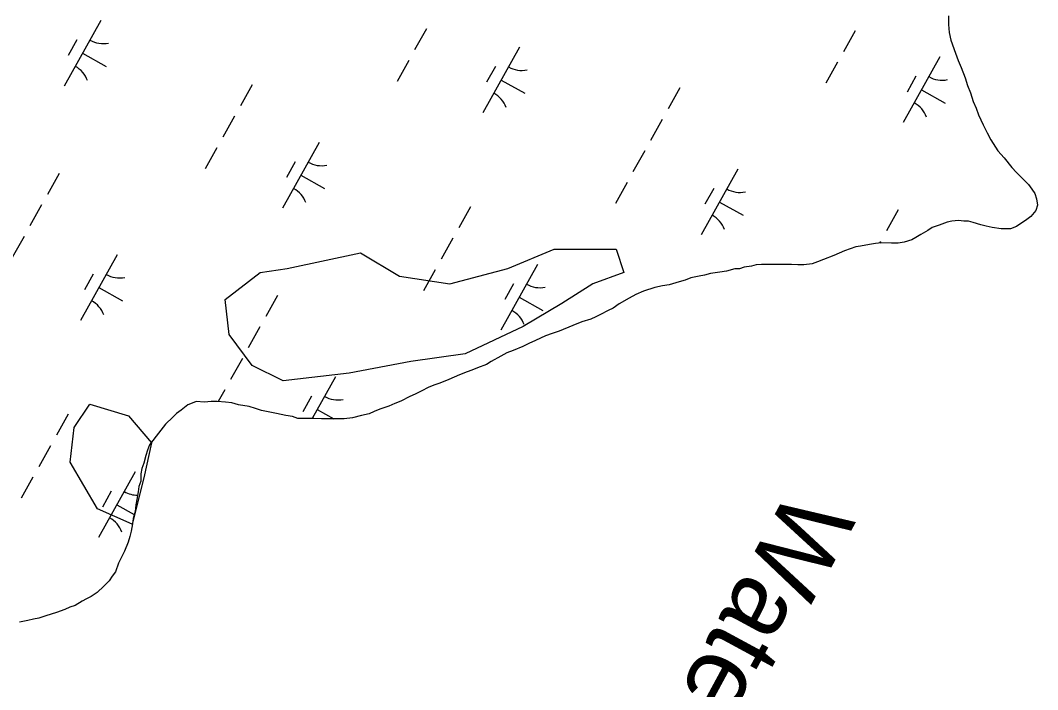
# Model space of a CAD drawing. Extents: x 3923531 to 3943530, y 207391 to 229799.
# Drawn here: x 3936304 to 3936980, y 215140 to 215585 of the extents above; entities that cross this region are included whole.
import ezdxf

# ---------------------------------------------------------------- set-up
doc = ezdxf.new("R2010")
doc.units = 0
for name, color, linetype in [('V-RIVR-IDEN', 7, 'Continuous'), ('V-SITE-VEGE', 7, 'Continuous'), ('V-TOPO-SHOR', 7, 'Continuous'), ('V-WETL-SWMP', 7, 'Continuous')]:
    doc.layers.add(name, color=color, linetype=linetype)

msp = doc.modelspace()

# ---------------------------------------------------------------- linework, layer by layer
at = {"layer": 'V-SITE-VEGE'}
for points in [[(3936530.03, 215430.17), (3936555.78, 215414.71), (3936589.26, 215409.56), (3936627.88, 215419.87), (3936658.78, 215432.75), (3936699.98, 215432.75), (3936705.12, 215417.29), (3936684.53, 215409.56), (3936663.93, 215396.68), (3936638.18, 215381.22), (3936599.56, 215363.19), (3936563.51, 215358.04), (3936522.31, 215350.31), (3936478.54, 215345.15), (3936457.94, 215355.46), (3936442.49, 215376.07), (3936439.92, 215399.26), (3936463.09, 215417.29), (3936481.11, 215419.87)], [(3936375.54, 215321.97), (3936390.99, 215303.93), (3936385.85, 215280.75), (3936378.12, 215249.83), (3936354.95, 215260.14), (3936336.92, 215291.05), (3936339.5, 215314.24), (3936349.8, 215329.7)]]:
    msp.add_lwpolyline(points, close=True, dxfattribs=at)
at = {"layer": 'V-TOPO-SHOR'}
for points in [[(3936921.13, 215587.92), (3936921.07, 215581.98), (3936921.41, 215576.84), (3936922.55, 215571.68), (3936925.62, 215562.94), (3936927.55, 215558.17), (3936929.48, 215553.41), (3936932.18, 215546.65), (3936933.71, 215541.49), (3936935.64, 215536.72), (3936937.55, 215530.77), (3936939.49, 215526.39), (3936941.02, 215522.02), (3936944.12, 215515.27), (3936946.84, 215510.09), (3936949.16, 215505.32), (3936953.83, 215498.15), (3936958.14, 215493.36), (3936963.22, 215486.97), (3936966.35, 215483.77), (3936969.88, 215480.18), (3936974.18, 215475.78), (3936976.52, 215472.59), (3936978.47, 215469.8), (3936979.62, 215466.22), (3936980.37, 215461.86), (3936979.14, 215458.32), (3936975.94, 215454.39), (3936972.35, 215451.66), (3936969.16, 215449.71), (3936966.37, 215447.76), (3936962.4, 215446.22), (3936956.07, 215446.29), (3936950.14, 215447.14), (3936946.19, 215447.97), (3936942.64, 215448.8), (3936937.52, 215450.44), (3936934.36, 215451.26), (3936931.19, 215451.29), (3936927.64, 215451.73), (3936923.28, 215451.38), (3936920.1, 215450.62), (3936914.94, 215448.69), (3936910.18, 215447.16), (3936907.39, 215445.21), (3936902.61, 215442.49), (3936899.42, 215440.54), (3936896.64, 215438.99), (3936891.48, 215437.46), (3936887.51, 215436.71), (3936883.16, 215436.75), (3936876.43, 215436.82), (3936872.47, 215436.47), (3936868.51, 215435.72), (3936862.56, 215434.59), (3936859.39, 215434.23)], [(3936859.39, 215434.23), (3936851.85, 215431.54), (3936848.27, 215429.99), (3936844.69, 215428.45), (3936837.94, 215425.75), (3936833.96, 215424.21), (3936830.39, 215423.05), (3936824.84, 215422.32), (3936820.88, 215422.36), (3936816.53, 215422.4), (3936809.81, 215422.48), (3936805.45, 215422.52), (3936801.5, 215422.56), (3936796.75, 215422.61), (3936793.18, 215422.25), (3936790.01, 215421.49), (3936785.25, 215420.75), (3936782.08, 215419.6), (3936778.91, 215419.63), (3936773.35, 215418.11), (3936768.99, 215417.36), (3936762.65, 215416.63), (3936758.69, 215415.49), (3936755.12, 215414.73), (3936749.57, 215413.6), (3936745.99, 215412.06), (3936742.02, 215410.91), (3936735.27, 215409), (3936730.91, 215408.26), (3936725.76, 215407.12), (3936718.21, 215404.83), (3936713.04, 215402.51), (3936708.67, 215400.18), (3936701.9, 215396.29), (3936697.92, 215393.56), (3936694.73, 215392.01), (3936689.56, 215389.29), (3936686.38, 215387.74), (3936683.2, 215386.2), (3936677.24, 215384.28), (3936671.28, 215381.96), (3936662.14, 215378.1), (3936657.38, 215376.57), (3936653.01, 215375.03), (3936646.25, 215371.93), (3936641.88, 215370), (3936637.9, 215368.06), (3936631.54, 215365.36), (3936627.17, 215363.82), (3936623.19, 215361.49), (3936616.82, 215357.99), (3936613.64, 215356.05), (3936607.67, 215353.74), (3936604.1, 215352.19), (3936600.92, 215351.04), (3936595.76, 215349.11), (3936592.18, 215347.57), (3936588.6, 215346.02), (3936582.64, 215343.71), (3936579.46, 215342.55), (3936575.49, 215341.01), (3936570.32, 215338.29), (3936566.34, 215336.36), (3936562.76, 215334.81), (3936556.8, 215331.71), (3936552.82, 215330.17), (3936548.85, 215328.23), (3936542.89, 215326.31), (3936538.92, 215324.77), (3936535.74, 215323.22), (3936530.58, 215322.08), (3936524.63, 215320.56), (3936519.08, 215319.83), (3936515.12, 215319.87), (3936510.77, 215319.92), (3936504.04, 215319.99), (3936498.9, 215320.04), (3936494.55, 215320.08), (3936488.22, 215320.15), (3936484.67, 215321.37), (3936480.33, 215322.21), (3936474.01, 215323.46), (3936469.66, 215324.3), (3936464.14, 215325.54), (3936460.19, 215326.77), (3936455.85, 215328), (3936448.74, 215329.26), (3936444.4, 215330.49), (3936440.05, 215330.94), (3936434.52, 215331.39), (3936430.56, 215331.43), (3936426.21, 215331.08), (3936420.67, 215331.53), (3936417.89, 215330.37), (3936415.1, 215329.21), (3936410.72, 215325.7), (3936407.52, 215323.36), (3936405.13, 215321.01), (3936400.33, 215316.31), (3936397.12, 215312.39), (3936393.92, 215308.46)], [(3936393.92, 215308.46), (3936389.5, 215302.57), (3936388.28, 215299.02), (3936387.06, 215295.47), (3936385.81, 215290.34), (3936384.59, 215286.8), (3936383.76, 215283.24), (3936383.71, 215278.49), (3936382.49, 215274.95), (3936382.06, 215271.39), (3936381.21, 215266.25), (3936380.39, 215262.7), (3936379.95, 215258.35), (3936378.71, 215253.61), (3936378.27, 215250.06), (3936377.44, 215245.32), (3936376.61, 215241.77), (3936375.38, 215237.82), (3936372.94, 215231.91), (3936370.92, 215227.98), (3936368.91, 215224.04), (3936366.86, 215218.13), (3936364.86, 215215.38), (3936362.85, 215212.23), (3936359.25, 215208.71), (3936354.85, 215204.4), (3936350.87, 215201.67), (3936347.68, 215200.12), (3936344.9, 215198.57), (3936340.12, 215195.85), (3936336.55, 215194.7), (3936333.37, 215193.15), (3936327.81, 215191.23), (3936324.23, 215190.07), (3936320.66, 215188.93), (3936315.9, 215187.39), (3936312.33, 215186.64), (3936308.76, 215185.88), (3936303.21, 215184.75)]]:
    msp.add_lwpolyline(points, dxfattribs=at)
at = {"layer": 'V-WETL-SWMP'}
for p, q in [((3936357.3, 215584.77), (3936332.91, 215541.12)), ((3936573.75, 215579.15), (3936565.95, 215565.18)), ((3936858.95, 215577.9), (3936851.15, 215563.93)), ((3936341.3, 215571.95), (3936335.44, 215561.47)), ((3936345.11, 215562.95), (3936360.82, 215554.17)), ((3936635.71, 215566.96), (3936611.33, 215523.31)), ((3936562.05, 215558.2), (3936554.25, 215544.23)), ((3936847.24, 215556.95), (3936839.44, 215542.98)), ((3936915.33, 215560.49), (3936890.95, 215516.83)), ((3936619.71, 215554.14), (3936613.86, 215543.66)), ((3936457.84, 215542.02), (3936450.03, 215528.05)), ((3936623.52, 215545.14), (3936639.24, 215536.36)), ((3936899.33, 215547.66), (3936893.48, 215537.18)), ((3936742.38, 215539.93), (3936734.57, 215525.96)), ((3936903.14, 215538.66), (3936918.85, 215529.88)), ((3936446.13, 215521.06), (3936438.33, 215507.1)), ((3936730.67, 215518.98), (3936722.87, 215505.01)), ((3936502.51, 215503.65), (3936478.13, 215460)), ((3936434.42, 215500.11), (3936426.62, 215486.14)), ((3936718.97, 215498.03), (3936711.16, 215484.06)), ((3936486.51, 215490.82), (3936480.66, 215480.35)), ((3936329.56, 215483.09), (3936321.75, 215469.13)), ((3936490.32, 215481.82), (3936506.03, 215473.05)), ((3936780.93, 215485.84), (3936756.54, 215442.19)), ((3936707.26, 215477.07), (3936699.46, 215463.11)), ((3936764.93, 215473.01), (3936759.07, 215462.54)), ((3936317.85, 215462.14), (3936310.05, 215448.17)), ((3936603.05, 215460.89), (3936595.25, 215446.92)), ((3936768.73, 215464.01), (3936784.45, 215455.23)), ((3936887.59, 215458.81), (3936879.79, 215444.84)), ((3936306.15, 215441.19), (3936298.34, 215427.22)), ((3936591.34, 215439.94), (3936583.54, 215425.97)), ((3936875.89, 215437.85), (3936875.25, 215436.72)), ((3936368.11, 215429), (3936343.72, 215385.35)), ((3936647.73, 215422.52), (3936623.34, 215378.87)), ((3936352.11, 215416.18), (3936346.25, 215405.7)), ((3936579.64, 215418.99), (3936571.84, 215405.02)), ((3936355.91, 215407.18), (3936371.63, 215398.4)), ((3936631.72, 215409.7), (3936625.87, 215399.22)), ((3936474.77, 215401.97), (3936466.97, 215388)), ((3936635.53, 215400.7), (3936651.25, 215391.92)), ((3936463.07, 215381.02), (3936455.26, 215367.05)), ((3936451.36, 215360.07), (3936443.56, 215346.1)), ((3936513.32, 215347.88), (3936497.78, 215320.05)), ((3936439.66, 215339.11), (3936435.31, 215331.33)), ((3936497.32, 215335.05), (3936491.47, 215324.58)), ((3936501.13, 215326.05), (3936512.14, 215319.9)), ((3936335.44, 215322.93), (3936327.64, 215308.96)), ((3936323.74, 215301.98), (3936315.93, 215288.01)), ((3936380.12, 215284.56), (3936355.74, 215240.91)), ((3936312.03, 215281.03), (3936304.23, 215267.06)), ((3936364.12, 215271.74), (3936358.27, 215261.26)), ((3936367.93, 215262.74), (3936379.41, 215256.32))]:
    msp.add_line(p, q, dxfattribs=at)
for points in [[(3936921.13, 215587.92), (3936921.07, 215581.98), (3936921.41, 215576.84), (3936922.54, 215571.68), (3936925.62, 215562.94), (3936927.55, 215558.17), (3936929.48, 215553.4), (3936932.18, 215546.65), (3936933.71, 215541.49), (3936935.64, 215536.72), (3936937.55, 215530.77), (3936939.49, 215526.39), (3936941.02, 215522.02), (3936944.12, 215515.27), (3936946.84, 215510.09), (3936949.16, 215505.32), (3936953.84, 215498.15), (3936958.14, 215493.36), (3936963.22, 215486.97), (3936966.35, 215483.77), (3936969.88, 215480.18), (3936974.18, 215475.78), (3936976.52, 215472.59), (3936978.47, 215469.8), (3936979.62, 215466.23), (3936980.37, 215461.86), (3936979.15, 215458.32), (3936975.94, 215454.39), (3936972.35, 215451.66), (3936969.16, 215449.71), (3936966.37, 215447.76), (3936962.4, 215446.22), (3936956.07, 215446.29), (3936950.14, 215447.14), (3936946.19, 215447.97), (3936942.64, 215448.8), (3936937.51, 215450.44), (3936934.36, 215451.26), (3936931.19, 215451.29), (3936927.64, 215451.73), (3936923.28, 215451.38), (3936920.1, 215450.62), (3936914.94, 215448.69), (3936910.18, 215447.16), (3936907.39, 215445.21), (3936902.61, 215442.49), (3936899.42, 215440.54), (3936896.64, 215438.99), (3936891.48, 215437.46), (3936887.51, 215436.71), (3936883.16, 215436.75), (3936876.43, 215436.82), (3936872.47, 215436.47), (3936868.51, 215435.72), (3936862.56, 215434.59), (3936859.39, 215434.23), (3936851.84, 215431.54), (3936848.27, 215429.99), (3936844.69, 215428.45), (3936837.93, 215425.75), (3936833.96, 215424.21), (3936830.39, 215423.05), (3936824.84, 215422.32), (3936820.88, 215422.36), (3936816.53, 215422.41), (3936809.81, 215422.48), (3936805.45, 215422.52), (3936801.5, 215422.56), (3936796.75, 215422.61), (3936793.18, 215422.25), (3936790.01, 215421.49), (3936785.25, 215420.75), (3936782.08, 215419.6), (3936778.91, 215419.63), (3936773.35, 215418.11), (3936768.99, 215417.36), (3936762.66, 215416.63), (3936758.69, 215415.49), (3936755.12, 215414.73), (3936749.56, 215413.6), (3936745.99, 215412.06), (3936742.02, 215410.91), (3936735.27, 215409), (3936730.91, 215408.26), (3936725.75, 215407.12), (3936718.21, 215404.83), (3936713.04, 215402.51), (3936708.67, 215400.18), (3936701.9, 215396.29), (3936697.91, 215393.56), (3936694.73, 215392.01), (3936689.56, 215389.29), (3936686.38, 215387.74), (3936683.2, 215386.19), (3936677.24, 215384.28), (3936671.28, 215381.96), (3936662.14, 215378.1)], [(3936662.14, 215378.1), (3936657.38, 215376.57), (3936653.01, 215375.03), (3936646.25, 215371.93), (3936641.88, 215370), (3936637.9, 215368.06), (3936631.54, 215365.36), (3936627.17, 215363.82), (3936623.19, 215361.49), (3936616.82, 215357.99), (3936613.64, 215356.05), (3936607.68, 215353.74), (3936604.1, 215352.19), (3936600.92, 215351.04), (3936595.76, 215349.11), (3936592.18, 215347.57), (3936588.6, 215346.02), (3936582.64, 215343.71), (3936579.46, 215342.55), (3936575.49, 215341.01), (3936570.32, 215338.29), (3936566.34, 215336.36), (3936562.76, 215334.81), (3936556.8, 215331.71), (3936552.82, 215330.17), (3936548.85, 215328.23), (3936542.89, 215326.31), (3936538.92, 215324.77), (3936535.73, 215323.22), (3936530.58, 215322.08), (3936524.63, 215320.56), (3936519.08, 215319.83), (3936515.12, 215319.87), (3936510.77, 215319.92), (3936504.04, 215319.99), (3936498.9, 215320.04), (3936494.55, 215320.08), (3936488.22, 215320.15), (3936484.67, 215321.37), (3936480.33, 215322.21), (3936474.01, 215323.46), (3936469.66, 215324.3), (3936464.14, 215325.54), (3936460.19, 215326.77), (3936455.85, 215328), (3936448.74, 215329.26), (3936444.4, 215330.5), (3936440.05, 215330.94), (3936434.52, 215331.39), (3936430.56, 215331.43), (3936426.2, 215331.08), (3936420.67, 215331.53), (3936417.89, 215330.38), (3936415.1, 215329.22), (3936410.72, 215325.7), (3936407.53, 215323.36), (3936405.13, 215321.01), (3936400.33, 215316.31), (3936397.12, 215312.39), (3936393.92, 215308.46), (3936389.5, 215302.57), (3936388.28, 215299.02), (3936387.06, 215295.48), (3936385.81, 215290.34), (3936384.59, 215286.8), (3936383.76, 215283.24), (3936383.71, 215278.49), (3936382.49, 215274.95), (3936382.06, 215271.39), (3936381.21, 215266.25), (3936380.39, 215262.7), (3936379.94, 215258.35), (3936378.71, 215253.62), (3936378.28, 215250.06), (3936377.44, 215245.32), (3936376.61, 215241.77), (3936375.38, 215237.82), (3936372.94, 215231.91), (3936370.92, 215227.98), (3936368.91, 215224.04), (3936366.87, 215218.12), (3936364.86, 215215.38), (3936362.85, 215212.23), (3936359.25, 215208.71), (3936354.85, 215204.4), (3936350.87, 215201.67), (3936347.68, 215200.12), (3936344.9, 215198.57), (3936340.12, 215195.85), (3936336.55, 215194.7), (3936333.37, 215193.15), (3936327.81, 215191.23), (3936324.23, 215190.08), (3936320.66, 215188.93), (3936315.9, 215187.39), (3936312.33, 215186.64), (3936308.76, 215185.88), (3936303.21, 215184.75)]]:
    msp.add_lwpolyline(points, dxfattribs=at)
for centre, start, end in [((3936358.79, 215586.95), 240.03808, 281.58174), ((3936331.84, 215538.72), 20.03808, 61.58174), ((3936637.2, 215569.14), 240.03808, 281.58174), ((3936916.82, 215562.66), 240.03808, 281.58174), ((3936610.26, 215520.91), 20.03808, 61.58174), ((3936889.88, 215514.43), 20.03808, 61.58174), ((3936504, 215505.82), 240.03808, 281.58174), ((3936477.06, 215457.59), 20.03808, 61.58174), ((3936782.41, 215488.01), 240.03808, 281.58174), ((3936755.47, 215439.78), 20.03808, 61.58174), ((3936369.59, 215431.18), 240.03808, 281.58174), ((3936649.21, 215424.7), 240.03808, 281.58174), ((3936342.65, 215382.95), 20.03808, 61.58174), ((3936622.27, 215376.47), 20.03808, 61.58174), ((3936514.81, 215350.05), 240.03808, 281.58174), ((3936381.61, 215286.74), 240.03808, 270.25101), ((3936354.66, 215238.51), 20.03808, 61.58174)]:
    msp.add_arc(centre, 17.62, start, end, dxfattribs=at)

# ---------------------------------------------------------------- texts
at = {"layer": 'V-RIVR-IDEN'}
msp.add_text('Water', height=50, rotation=241.58945, dxfattribs=at).set_placement((3936815.62, 215275.26))

doc.saveas('drawing.dxf')
